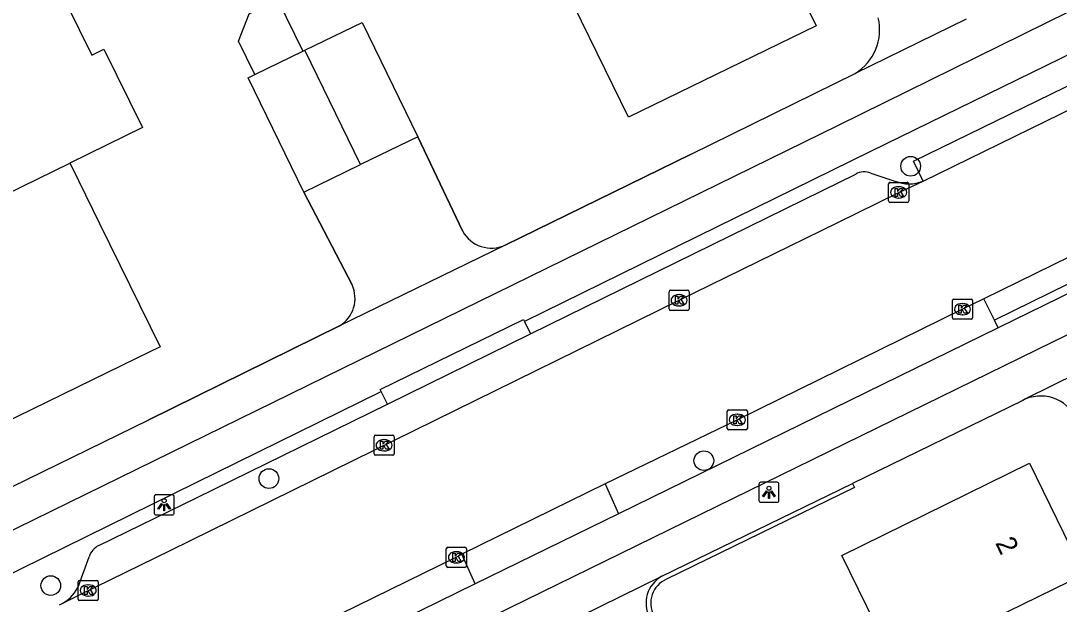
# Model space of a CAD drawing. Extents: x 160457 to 162082, y 388340 to 389736.
# Drawn here: x 160698.8 to 160750.4, y 388806.3 to 388835.3 of the extents above; entities that cross this region are included whole.
import ezdxf

# ---------------------------------------------------------------- set-up
doc = ezdxf.new("R2010")
doc.units = 0
for name, color, linetype in [('IMGEO_Boom', 7, 'Continuous'), ('IMGEO_Fietspad_gesloten', 7, 'Continuous'), ('IMGEO_Fietspad_open', 7, 'Continuous'), ('IMGEO_Kolk', 7, 'Continuous'), ('IMGEO_Lichtpunt', 7, 'Continuous'), ('IMGEO_Muur', 7, 'Continuous'), ('IMGEO_Pand', 7, 'Continuous'), ('IMGEO_Pand_nummerreeks', 7, 'Continuous'), ('IMGEO_Parkeervlak_open', 7, 'Continuous'), ('IMGEO_Rijbaan_lokaal_gesloten', 7, 'Continuous'), ('IMGEO_Rijbaan_lokaal_open', 7, 'Continuous'), ('IMGEO_Verkeerseiland_open', 7, 'Continuous'), ('IMGEO_Voetpad_open', 7, 'Continuous')]:
    doc.layers.add(name, color=color, linetype=linetype)

msp = doc.modelspace()

# ---------------------------------------------------------------- linework, layer by layer
at = {"layer": 'IMGEO_Boom'}
for centre in [(160742.999, 388828.032), (160732.72, 388813.404), (160711.102, 388812.512), (160700.264, 388807.199)]:
    msp.add_circle(centre, 0.489, dxfattribs=at)
at = {"layer": 'IMGEO_Fietspad_gesloten'}
for points in [[(160909.887, 388911.468), (160820.353, 388867.581), (160804.958, 388860.084), (160761.388, 388838.743), (160740.999, 388828.766), (160723.804, 388820.325)], [(160688.114, 388804.953), (160696.889, 388809.242), (160739.38, 388830.051), (160752.018, 388836.29), (160804.151, 388861.828), (160812.524, 388865.895)], [(160716.69, 388816.833), (160716.639, 388816.936), (160723.758, 388820.418), (160723.804, 388820.325)], [(160688.97, 388803.215), (160707.492, 388812.318), (160716.69, 388816.833)]]:
    msp.add_lwpolyline(points, dxfattribs=at)
at = {"layer": 'IMGEO_Fietspad_open'}
for points in [[(160694.449, 388792.087), (160749.247, 388818.903), (160815.775, 388851.461)], [(160760.974, 388826.661), (160747.35, 388819.997)], [(160747.35, 388819.997), (160728.479, 388810.767)], [(160728.479, 388810.767), (160721.36, 388807.285)], [(160721.36, 388807.285), (160701.311, 388797.443)]]:
    msp.add_lwpolyline(points, dxfattribs=at)
at = {"layer": 'IMGEO_Kolk'}
for p, q in [((160741.903, 388826.308), (160741.903, 388827.16)), ((160741.978, 388827.234), (160742.83, 388827.234)), ((160742.391, 388827.014), (160742.416, 388827.014)), ((160742.904, 388827.16), (160742.904, 388826.308)), ((160742.414, 388826.454), (160742.389, 388826.454)), ((160742.83, 388826.234), (160741.978, 388826.234)), ((160730.989, 388820.947), (160730.989, 388821.799)), ((160731.064, 388821.873), (160731.916, 388821.873)), ((160731.99, 388821.799), (160731.99, 388820.947)), ((160731.477, 388821.653), (160731.502, 388821.653)), ((160745.074, 388820.505), (160745.074, 388821.357)), ((160745.149, 388821.431), (160746.001, 388821.431)), ((160745.562, 388821.211), (160745.587, 388821.211)), ((160746.075, 388821.357), (160746.075, 388820.505)), ((160731.916, 388820.873), (160731.064, 388820.873)), ((160731.5, 388821.093), (160731.475, 388821.093)), ((160745.585, 388820.651), (160745.56, 388820.651)), ((160746.001, 388820.431), (160745.149, 388820.431)), ((160733.884, 388815.007), (160733.884, 388815.859)), ((160733.959, 388815.933), (160734.811, 388815.933)), ((160734.372, 388815.713), (160734.397, 388815.713)), ((160734.885, 388815.859), (160734.885, 388815.007)), ((160734.395, 388815.153), (160734.37, 388815.153)), ((160716.328, 388813.744), (160716.328, 388814.596)), ((160716.403, 388814.67), (160717.255, 388814.67)), ((160717.329, 388814.596), (160717.329, 388813.744)), ((160734.811, 388814.933), (160733.959, 388814.933)), ((160716.816, 388814.45), (160716.841, 388814.45)), ((160717.255, 388813.67), (160716.403, 388813.67)), ((160716.839, 388813.89), (160716.814, 388813.89)), ((160719.921, 388808.175), (160719.921, 388809.027)), ((160719.996, 388809.101), (160720.848, 388809.101)), ((160720.409, 388808.881), (160720.434, 388808.881)), ((160720.922, 388809.027), (160720.922, 388808.175)), ((160720.432, 388808.321), (160720.407, 388808.321)), ((160720.848, 388808.101), (160719.996, 388808.101)), ((160701.622, 388806.527), (160701.622, 388807.379)), ((160701.697, 388807.453), (160702.549, 388807.453)), ((160702.11, 388807.233), (160702.135, 388807.233)), ((160702.623, 388807.379), (160702.623, 388806.527)), ((160702.549, 388806.453), (160701.697, 388806.453)), ((160702.133, 388806.673), (160702.108, 388806.673))]:
    msp.add_line(p, q, dxfattribs=at)
for points in [[(160741.903, 388826.308), (160741.903, 388827.16)], [(160741.978, 388827.234), (160742.83, 388827.234)], [(160742.224, 388826.934), (160742.347, 388826.934), (160742.347, 388826.783), (160742.477, 388826.934), (160742.641, 388826.934), (160742.495, 388826.783), (160742.648, 388826.534), (160742.496, 388826.534), (160742.411, 388826.698), (160742.347, 388826.631), (160742.347, 388826.534), (160742.224, 388826.534), (160742.224, 388826.934)], [(160742.904, 388827.16), (160742.904, 388826.308)], [(160742.83, 388826.234), (160741.978, 388826.234)], [(160730.989, 388820.947), (160730.989, 388821.799)], [(160731.064, 388821.873), (160731.916, 388821.873)], [(160731.99, 388821.799), (160731.99, 388820.947)], [(160731.31, 388821.573), (160731.433, 388821.573), (160731.433, 388821.422), (160731.563, 388821.573), (160731.727, 388821.573), (160731.581, 388821.422), (160731.734, 388821.173), (160731.582, 388821.173), (160731.497, 388821.337), (160731.433, 388821.27), (160731.433, 388821.173), (160731.31, 388821.173), (160731.31, 388821.573)], [(160745.074, 388820.505), (160745.074, 388821.357)], [(160745.149, 388821.431), (160746.001, 388821.431)], [(160746.075, 388821.357), (160746.075, 388820.505)], [(160731.916, 388820.873), (160731.064, 388820.873)], [(160745.395, 388821.131), (160745.518, 388821.131), (160745.518, 388820.98), (160745.648, 388821.131), (160745.812, 388821.131), (160745.666, 388820.98), (160745.819, 388820.731), (160745.667, 388820.731), (160745.582, 388820.895), (160745.518, 388820.828), (160745.518, 388820.731), (160745.395, 388820.731), (160745.395, 388821.131)], [(160746.001, 388820.431), (160745.149, 388820.431)], [(160733.884, 388815.007), (160733.884, 388815.859)], [(160733.959, 388815.933), (160734.811, 388815.933)], [(160734.205, 388815.633), (160734.328, 388815.633), (160734.328, 388815.482), (160734.458, 388815.633), (160734.622, 388815.633), (160734.476, 388815.482), (160734.629, 388815.233), (160734.477, 388815.233), (160734.392, 388815.397), (160734.328, 388815.33), (160734.328, 388815.233), (160734.205, 388815.233), (160734.205, 388815.633)], [(160734.885, 388815.859), (160734.885, 388815.007)], [(160716.328, 388813.744), (160716.328, 388814.596)], [(160716.403, 388814.67), (160717.255, 388814.67)], [(160717.329, 388814.596), (160717.329, 388813.744)], [(160734.811, 388814.933), (160733.959, 388814.933)], [(160716.649, 388814.37), (160716.772, 388814.37), (160716.772, 388814.219), (160716.902, 388814.37), (160717.066, 388814.37), (160716.92, 388814.219), (160717.073, 388813.97), (160716.921, 388813.97), (160716.836, 388814.134), (160716.772, 388814.067), (160716.772, 388813.97), (160716.649, 388813.97), (160716.649, 388814.37)], [(160717.255, 388813.67), (160716.403, 388813.67)], [(160719.921, 388808.175), (160719.921, 388809.027)], [(160719.996, 388809.101), (160720.848, 388809.101)], [(160720.242, 388808.801), (160720.365, 388808.801), (160720.365, 388808.65), (160720.495, 388808.801), (160720.659, 388808.801), (160720.513, 388808.65), (160720.666, 388808.401), (160720.514, 388808.401), (160720.429, 388808.565), (160720.365, 388808.498), (160720.365, 388808.401), (160720.242, 388808.401), (160720.242, 388808.801)], [(160720.922, 388809.027), (160720.922, 388808.175)], [(160720.848, 388808.101), (160719.996, 388808.101)], [(160701.622, 388806.527), (160701.622, 388807.379)], [(160701.697, 388807.453), (160702.549, 388807.453)], [(160702.623, 388807.379), (160702.623, 388806.527)], [(160701.943, 388807.153), (160702.066, 388807.153), (160702.066, 388807.002), (160702.196, 388807.153), (160702.36, 388807.153), (160702.214, 388807.002), (160702.367, 388806.753), (160702.215, 388806.753), (160702.13, 388806.917), (160702.066, 388806.85), (160702.066, 388806.753), (160701.943, 388806.753), (160701.943, 388807.153)], [(160702.549, 388806.453), (160701.697, 388806.453)]]:
    msp.add_lwpolyline(points, dxfattribs=at)
for centre, start, end in [((160741.98, 388827.158), 91.552, 178.448), ((160741.98, 388827.158), 91.552, 178.448), ((160742.828, 388827.158), 1.552, 88.448), ((160742.828, 388827.158), 1.552, 88.448), ((160741.98, 388826.31), 181.552, 268.448), ((160741.98, 388826.31), 181.552, 268.448), ((160742.828, 388826.31), 271.552, 358.448), ((160742.828, 388826.31), 271.552, 358.448), ((160731.066, 388821.797), 91.552, 178.448), ((160731.066, 388821.797), 91.552, 178.448), ((160731.914, 388821.797), 1.552, 88.448), ((160731.914, 388821.797), 1.552, 88.448), ((160745.151, 388821.355), 91.552, 178.448), ((160745.151, 388821.355), 91.552, 178.448), ((160745.999, 388821.355), 1.552, 88.448), ((160745.999, 388821.355), 1.552, 88.448), ((160731.066, 388820.949), 181.552, 268.448), ((160731.066, 388820.949), 181.552, 268.448), ((160731.914, 388820.949), 271.552, 358.448), ((160731.914, 388820.949), 271.552, 358.448), ((160745.151, 388820.507), 181.552, 268.448), ((160745.151, 388820.507), 181.552, 268.448), ((160745.999, 388820.507), 271.552, 358.448), ((160745.999, 388820.507), 271.552, 358.448), ((160733.961, 388815.857), 91.552, 178.448), ((160733.961, 388815.857), 91.552, 178.448), ((160734.809, 388815.857), 1.552, 88.448), ((160734.809, 388815.857), 1.552, 88.448), ((160733.961, 388815.009), 181.552, 268.448), ((160733.961, 388815.009), 181.552, 268.448), ((160734.809, 388815.009), 271.552, 358.448), ((160734.809, 388815.009), 271.552, 358.448), ((160716.405, 388814.594), 91.552, 178.448), ((160716.405, 388814.594), 91.552, 178.448), ((160717.253, 388814.594), 1.552, 88.448), ((160717.253, 388814.594), 1.552, 88.448), ((160716.405, 388813.746), 181.552, 268.448), ((160716.405, 388813.746), 181.552, 268.448), ((160717.253, 388813.746), 271.552, 358.448), ((160717.253, 388813.746), 271.552, 358.448), ((160719.998, 388809.025), 91.552, 178.448), ((160719.998, 388809.025), 91.552, 178.448), ((160720.846, 388809.025), 1.552, 88.448), ((160720.846, 388809.025), 1.552, 88.448), ((160719.998, 388808.177), 181.552, 268.448), ((160719.998, 388808.177), 181.552, 268.448), ((160720.846, 388808.177), 271.552, 358.448), ((160720.846, 388808.177), 271.552, 358.448), ((160701.699, 388807.377), 91.552, 178.448), ((160701.699, 388807.377), 91.552, 178.448), ((160702.547, 388807.377), 1.552, 88.448), ((160702.547, 388807.377), 1.552, 88.448), ((160701.699, 388806.529), 181.552, 268.448), ((160701.699, 388806.529), 181.552, 268.448), ((160702.547, 388806.529), 271.552, 358.448), ((160702.547, 388806.529), 271.552, 358.448)]:
    msp.add_arc(centre, 0.0765, start, end, dxfattribs=at)
for centre, major_axis, ratio, start_param, end_param in [((160742.39, 388826.734), (-0.387, 0.002), 0.722429, 4.712389, 7.853982), ((160742.415, 388826.734), (-0.39, 0.002), 0.717154, 1.570796, 4.712389), ((160731.476, 388821.373), (-0.387, 0.002), 0.722429, 4.712389, 7.853982), ((160731.501, 388821.373), (-0.39, 0.002), 0.717154, 1.570796, 4.712389), ((160745.561, 388820.931), (-0.387, 0.002), 0.722429, 4.712389, 7.853982), ((160745.586, 388820.931), (-0.39, 0.002), 0.717154, 1.570796, 4.712389), ((160734.371, 388815.433), (-0.387, 0.002), 0.722429, 4.712389, 7.853982), ((160734.396, 388815.433), (-0.39, 0.002), 0.717154, 1.570796, 4.712389), ((160716.815, 388814.17), (-0.387, 0.002), 0.722429, 4.712389, 7.853982), ((160716.84, 388814.17), (-0.39, 0.002), 0.717154, 1.570796, 4.712389), ((160720.408, 388808.601), (-0.387, 0.002), 0.722429, 4.712389, 7.853982), ((160720.433, 388808.601), (-0.39, 0.002), 0.717154, 1.570796, 4.712389), ((160702.109, 388806.953), (-0.387, 0.002), 0.722429, 4.712389, 7.853982), ((160702.134, 388806.953), (-0.39, 0.002), 0.717154, 1.570796, 4.712389)]:
    msp.add_ellipse(centre, major_axis=major_axis, ratio=ratio, start_param=start_param, end_param=end_param, dxfattribs=at)
at = {"layer": 'IMGEO_Lichtpunt'}
for p, q in [((160735.457, 388812.236), (160735.457, 388811.429)), ((160735.457, 388812.236), (160735.457, 388811.429)), ((160736.359, 388812.331), (160735.551, 388812.331)), ((160736.359, 388812.331), (160735.551, 388812.331)), ((160736.453, 388811.429), (160736.453, 388812.236)), ((160736.453, 388811.429), (160736.453, 388812.236)), ((160705.398, 388811.614), (160705.398, 388810.807)), ((160705.398, 388811.614), (160705.398, 388810.807)), ((160706.3, 388811.709), (160705.492, 388811.709)), ((160706.3, 388811.709), (160705.492, 388811.709)), ((160706.394, 388810.807), (160706.394, 388811.614)), ((160706.394, 388810.807), (160706.394, 388811.614)), ((160735.551, 388811.335), (160736.359, 388811.335)), ((160735.551, 388811.335), (160736.359, 388811.335)), ((160705.492, 388810.713), (160706.3, 388810.713)), ((160705.492, 388810.713), (160706.3, 388810.713))]:
    msp.add_line(p, q, dxfattribs=at)
for points in [[(160735.831, 388811.9), (160735.87, 388811.872), (160735.682, 388811.61), (160735.644, 388811.637), (160735.831, 388811.9)], [(160736.043, 388811.872), (160736.081, 388811.899), (160736.268, 388811.637), (160736.229, 388811.609), (160736.043, 388811.872)], [(160735.933, 388811.852), (160735.98, 388811.852), (160735.98, 388811.53), (160735.933, 388811.53), (160735.933, 388811.852)], [(160705.772, 388811.278), (160705.811, 388811.25), (160705.623, 388810.988), (160705.585, 388811.015), (160705.772, 388811.278)], [(160705.874, 388811.23), (160705.921, 388811.23), (160705.921, 388810.908), (160705.874, 388810.908), (160705.874, 388811.23)], [(160705.984, 388811.25), (160706.022, 388811.277), (160706.209, 388811.015), (160706.17, 388810.987), (160705.984, 388811.25)]]:
    msp.add_lwpolyline(points, dxfattribs=at)
for centre in [(160735.956, 388812.034), (160705.897, 388811.412)]:
    msp.add_circle(centre, 0.0994, dxfattribs=at)
for centre, start, end in [((160735.551, 388812.236), 90, 180), ((160735.551, 388812.236), 90, 180), ((160736.359, 388812.236), 0, 90), ((160736.359, 388812.236), 0, 90), ((160705.492, 388811.614), 90, 180), ((160705.492, 388811.614), 90, 180), ((160706.3, 388811.614), 0, 90), ((160706.3, 388811.614), 0, 90), ((160735.551, 388811.429), 180, 270), ((160735.551, 388811.429), 180, 270), ((160736.359, 388811.429), 270, 0), ((160736.359, 388811.429), 270, 360), ((160705.492, 388810.807), 180, 270), ((160705.492, 388810.807), 180, 270), ((160706.3, 388810.807), 270, 0), ((160706.3, 388810.807), 270, 360)]:
    msp.add_arc(centre, 0.0946, start, end, dxfattribs=at)
at = {"layer": 'IMGEO_Muur'}
for points in [[(160720.726, 388824.82), (160718.501, 388829.497)], [(160732.091, 388828.627), (160722.854, 388824.118)], [(160712.831, 388826.739), (160715.236, 388822.143)], [(160714.616, 388820.104), (160705.134, 388815.433)], [(160730.637, 388807.658), (160740.102, 388812.273)], [(160740.102, 388812.273), (160740.203, 388812.065), (160730.861, 388807.511)]]:
    msp.add_lwpolyline(points, dxfattribs=at)
for centre, radius, start, end in [((160722.162, 388825.596), 1.632, 208.3967, 295.0892), ((160713.781, 388821.472), 1.602, 301.4013, 24.7728), ((160731.373, 388806.321), 1.526, 118.8179, 207.7528), ((160731.374, 388806.321), 1.296, 113.309, 207.7642)]:
    msp.add_arc(centre, radius, start, end, dxfattribs=at)
at = {"layer": 'IMGEO_Pand'}
for points in [[(160729.279, 388841.953), (160731.062, 388838.319), (160735.599, 388840.535), (160738.298, 388835.011), (160728.968, 388830.464), (160725.86, 388836.841), (160724.605, 388839.416), (160724.522, 388839.587)], [(160698.184, 388837.89), (160699.781, 388838.674), (160702.304, 388833.55), (160702.906, 388833.846), (160704.819, 388829.96), (160701.206, 388828.193)], [(160710.403, 388832.586), (160709.591, 388834.255), (160710.125, 388835.607), (160711.547, 388836.298), (160712.789, 388833.746)], [(160712.895, 388833.798), (160715.737, 388835.18), (160718.501, 388829.497)], [(160710.403, 388832.586), (160712.789, 388833.746)], [(160712.789, 388833.746), (160712.895, 388833.798)], [(160715.659, 388828.115), (160712.895, 388833.798)], [(160712.831, 388826.739), (160710.067, 388832.422), (160710.403, 388832.586)], [(160718.501, 388829.497), (160715.659, 388828.115)], [(160701.206, 388828.193), (160701.286, 388828.03), (160702.683, 388825.192), (160705.7, 388819.064), (160704.545, 388818.501), (160696.351, 388814.509), (160693.66, 388820.032), (160698.189, 388822.254), (160696.426, 388825.855)], [(160696.426, 388825.855), (160701.206, 388828.193)], [(160712.831, 388826.739), (160715.659, 388828.115)], [(160740.569, 388802.888), (160742.068, 388803.624), (160739.584, 388808.699), (160748.904, 388813.275), (160751.608, 388807.748), (160747.062, 388805.524), (160748.312, 388802.966)]]:
    msp.add_lwpolyline(points, dxfattribs=at)
at = {"layer": 'IMGEO_Parkeervlak_open'}
for points in [[(160724.107, 388819.706), (160738.585, 388826.804), (160740.267, 388827.638)], [(160741.018, 388827.682), (160742.219, 388827.295)], [(160716.991, 388816.218), (160724.107, 388819.706)], [(160702.657, 388809.195), (160707.533, 388811.581), (160716.991, 388816.218)], [(160701.722, 388807.4), (160702.162, 388808.628)], [(160700.822, 388806.3), (160700.991, 388806.404)]]:
    msp.add_lwpolyline(points, dxfattribs=at)
for centre, radius, start, end in [((160740.685, 388826.931), 0.822, 66.1049, 120.6011), ((160742.913, 388828.971), 1.814, 247.5058, 292.9035), ((160703.106, 388808.304), 0.998, 116.7162, 161.0408), ((160699.911, 388807.963), 1.897, 304.7174, 342.73)]:
    msp.add_arc(centre, radius, start, end, dxfattribs=at)
at = {"layer": 'IMGEO_Rijbaan_lokaal_gesloten'}
for points in [[(160743.619, 388827.3), (160757.309, 388833.976)], [(160760.283, 388828.134), (160746.633, 388821.448)], [(160700.822, 388806.3), (160701.76, 388806.77), (160706.188, 388808.94), (160731.49, 388821.372), (160739.341, 388825.221), (160742.405, 388826.733), (160743.619, 388827.3)], [(160746.633, 388821.448), (160745.575, 388820.932), (160734.385, 388815.434), (160727.808, 388812.252)], [(160727.808, 388812.252), (160720.692, 388808.751)], [(160720.692, 388808.751), (160720.422, 388808.602), (160705.59, 388801.342), (160703.586, 388800.369)], [(160700.703, 388806.24), (160700.822, 388806.3)]]:
    msp.add_lwpolyline(points, dxfattribs=at)
at = {"layer": 'IMGEO_Rijbaan_lokaal_open'}
for points in [[(160718.501, 388829.497), (160720.726, 388824.82)], [(160715.236, 388822.143), (160712.831, 388826.739)], [(160722.854, 388824.118), (160714.616, 388820.104)]]:
    msp.add_lwpolyline(points, dxfattribs=at)
for centre, radius, start, end in [((160722.162, 388825.596), 1.632, 208.3967, 295.0892), ((160713.781, 388821.472), 1.602, 301.4013, 24.7728)]:
    msp.add_arc(centre, radius, start, end, dxfattribs=at)
at = {"layer": 'IMGEO_Verkeerseiland_open'}
for points in [[(160743.619, 388827.3), (160743.137, 388828.289), (160756.827, 388834.965), (160757.309, 388833.976)], [(160760.774, 388827.06), (160747.16, 388820.393)], [(160747.16, 388820.393), (160746.633, 388821.448)], [(160723.804, 388820.325), (160724.107, 388819.706)], [(160747.35, 388819.997), (160747.16, 388820.393)], [(160716.991, 388816.218), (160716.69, 388816.833)], [(160727.808, 388812.252), (160728.479, 388810.767)], [(160721.36, 388807.285), (160720.692, 388808.751)]]:
    msp.add_lwpolyline(points, dxfattribs=at)
at = {"layer": 'IMGEO_Voetpad_open'}
for points in [[(160745.755, 388835.344), (160740.243, 388832.65)], [(160722.854, 388824.118), (160732.091, 388828.627), (160740.243, 388832.65)], [(160696.811, 388811.38), (160705.134, 388815.433), (160714.616, 388820.104)], [(160753.839, 388819.002), (160748.7, 388816.472), (160748.547, 388816.384)], [(160748.547, 388816.384), (160740.102, 388812.273)], [(160722.48, 388803.659), (160730.637, 388807.658)]]:
    msp.add_lwpolyline(points, dxfattribs=at)
for centre, radius, start, end in [((160738.931, 388834.81), 2.527, 301.27, 13.7381), ((160749.468, 388814.678), 1.938, 25.3141, 118.357)]:
    msp.add_arc(centre, radius, start, end, dxfattribs=at)

# ---------------------------------------------------------------- texts
at = {"layer": 'IMGEO_Pand_nummerreeks'}
msp.add_text('2', height=1, rotation=296.0695, dxfattribs=at).set_placement((160747.188, 388809.319))

doc.saveas('drawing.dxf')
